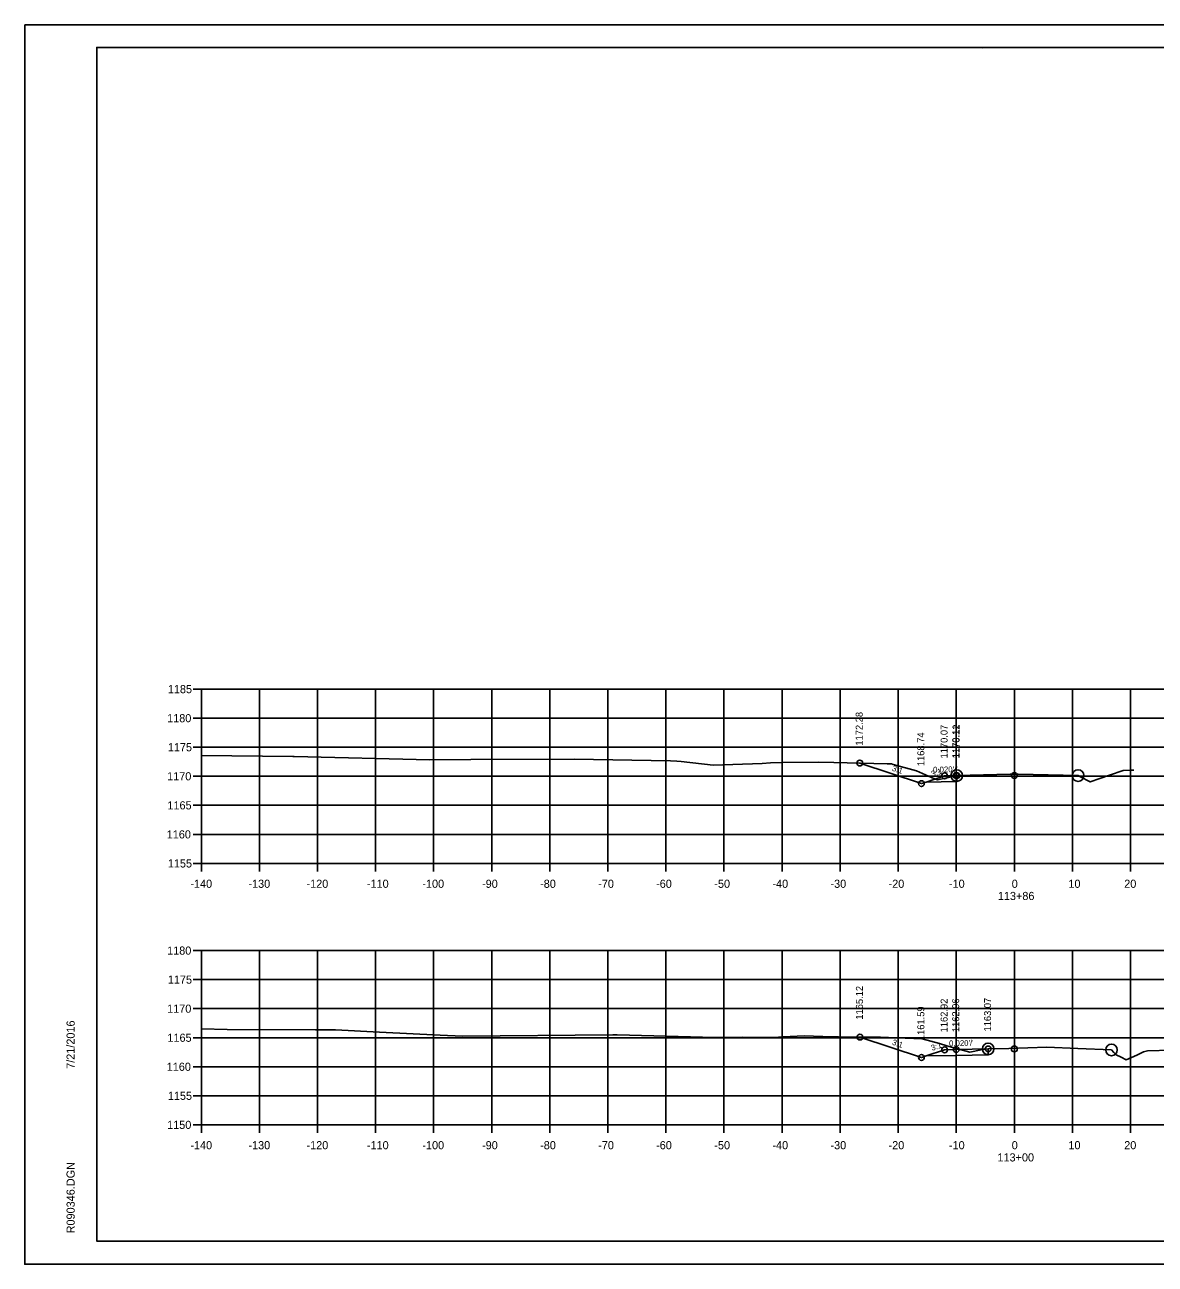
# Model space of a CAD drawing. Extents: x 1368971 to 1374497, y 378717 to 381839.
# Drawn here: x 1371092.2 to 1371286.9, y 381626.1 to 381839.4 of the extents above; entities that cross this region are included whole.
import ezdxf

# ---------------------------------------------------------------- set-up
doc = ezdxf.new("R2010")
doc.units = 0
for name, color, linetype in [('R_Alt Surface', 7, 'Continuous'), ('R_Axis', 7, 'Continuous'), ('R_Axis Annot', 7, 'Continuous'), ('R_Exist Surface', 7, 'Continuous'), ('R_Fin Surface', 7, 'Continuous'), ('R_Grid', 7, 'Continuous'), ('R_No Plot', 7, 'Continuous'), ('R_Xsect Elev', 7, 'Continuous'), ('R_Xsect Slope', 7, 'Continuous')]:
    doc.layers.add(name, color=color, linetype=linetype)

msp = doc.modelspace()

# ---------------------------------------------------------------- linework, layer by layer
at = {"layer": 'R_Alt Surface'}
for points in [[(1371252.72, 381710.2), (1371252.72, 381709.2), (1371252.64, 381709.2), (1371247.45, 381709.1)], [(1371258.13, 381663.16), (1371258.13, 381662.16), (1371252.64, 381662.05), (1371247.45, 381661.95)]]:
    msp.add_lwpolyline(points, dxfattribs=at)
at = {"layer": 'R_Axis'}
for p, q in [((1371121.24, 381725.09), (1371122.64, 381725.09)), ((1371122.64, 381695.09), (1371122.64, 381725.09)), ((1371121.24, 381720.09), (1371122.64, 381720.09)), ((1371121.24, 381715.09), (1371122.64, 381715.09)), ((1371121.24, 381710.09), (1371122.64, 381710.09)), ((1371121.24, 381705.09), (1371122.64, 381705.09)), ((1371121.24, 381700.09), (1371122.64, 381700.09)), ((1371121.24, 381695.09), (1371122.64, 381695.09)), ((1371122.64, 381695.09), (1371402.64, 381695.09)), ((1371122.64, 381693.69), (1371122.64, 381695.09)), ((1371132.64, 381693.69), (1371132.64, 381695.09)), ((1371142.64, 381693.69), (1371142.64, 381695.09)), ((1371152.64, 381693.69), (1371152.64, 381695.09)), ((1371162.64, 381693.69), (1371162.64, 381695.09)), ((1371172.64, 381693.69), (1371172.64, 381695.09)), ((1371182.64, 381693.69), (1371182.64, 381695.09)), ((1371192.64, 381693.69), (1371192.64, 381695.09)), ((1371202.64, 381693.69), (1371202.64, 381695.09)), ((1371212.64, 381693.69), (1371212.64, 381695.09)), ((1371222.64, 381693.69), (1371222.64, 381695.09)), ((1371232.64, 381693.69), (1371232.64, 381695.09)), ((1371242.64, 381693.69), (1371242.64, 381695.09)), ((1371252.64, 381693.69), (1371252.64, 381695.09)), ((1371262.64, 381693.69), (1371262.64, 381695.09)), ((1371272.64, 381693.69), (1371272.64, 381695.09)), ((1371282.64, 381693.69), (1371282.64, 381695.09)), ((1371121.24, 381680.09), (1371122.64, 381680.09)), ((1371122.64, 381650.09), (1371122.64, 381680.09)), ((1371121.24, 381675.09), (1371122.64, 381675.09)), ((1371121.24, 381670.09), (1371122.64, 381670.09)), ((1371121.24, 381665.09), (1371122.64, 381665.09)), ((1371121.24, 381660.09), (1371122.64, 381660.09)), ((1371121.24, 381655.09), (1371122.64, 381655.09)), ((1371121.24, 381650.09), (1371122.64, 381650.09)), ((1371122.64, 381650.09), (1371402.64, 381650.09)), ((1371122.64, 381648.69), (1371122.64, 381650.09)), ((1371132.64, 381648.69), (1371132.64, 381650.09)), ((1371142.64, 381648.69), (1371142.64, 381650.09)), ((1371152.64, 381648.69), (1371152.64, 381650.09)), ((1371162.64, 381648.69), (1371162.64, 381650.09)), ((1371172.64, 381648.69), (1371172.64, 381650.09)), ((1371182.64, 381648.69), (1371182.64, 381650.09)), ((1371192.64, 381648.69), (1371192.64, 381650.09)), ((1371202.64, 381648.69), (1371202.64, 381650.09)), ((1371212.64, 381648.69), (1371212.64, 381650.09)), ((1371222.64, 381648.69), (1371222.64, 381650.09)), ((1371232.64, 381648.69), (1371232.64, 381650.09)), ((1371242.64, 381648.69), (1371242.64, 381650.09)), ((1371252.64, 381648.69), (1371252.64, 381650.09)), ((1371262.64, 381648.69), (1371262.64, 381650.09)), ((1371272.64, 381648.69), (1371272.64, 381650.09)), ((1371282.64, 381648.69), (1371282.64, 381650.09))]:
    msp.add_line(p, q, dxfattribs=at)
at = {"layer": 'R_Exist Surface'}
for points in [[(1371122.64, 381713.69), (1371138.39, 381713.49), (1371138.5, 381713.49), (1371138.61, 381713.49), (1371162.01, 381712.94), (1371169.05, 381713), (1371186.87, 381713.02), (1371203.41, 381712.72), (1371204.53, 381712.69), (1371205.24, 381712.63), (1371210.8, 381712.02), (1371219.23, 381712.3), (1371220.64, 381712.39), (1371222.57, 381712.44), (1371228.99, 381712.53), (1371231.54, 381712.49), (1371240.76, 381712.24), (1371241.33, 381712.23), (1371241.49, 381712.22), (1371241.79, 381712.14), (1371245.79, 381711.05), (1371248.87, 381709.67), (1371249.4, 381709.5), (1371251.33, 381709.9), (1371252.72, 381710.2), (1371261.95, 381710.46), (1371262.58, 381710.48), (1371263.29, 381710.47), (1371273.62, 381710.21), (1371273.93, 381710.08), (1371275.71, 381709.12), (1371279.05, 381710.26), (1371281.37, 381711.07), (1371282.81, 381711.15), (1371283.19, 381711.17)], [(1371122.64, 381666.6), (1371127.1, 381666.5), (1371142.31, 381666.46), (1371145.75, 381666.43), (1371153.31, 381666.05), (1371163.76, 381665.52), (1371167.64, 381665.38), (1371193.49, 381665.61), (1371193.92, 381665.61), (1371194.27, 381665.61), (1371211.09, 381665.12), (1371215.8, 381665.18), (1371221.18, 381665.13), (1371222.82, 381665.25), (1371226.46, 381665.4), (1371231.27, 381665.27), (1371231.73, 381665.26), (1371232.38, 381665.25), (1371239.61, 381665.16), (1371242.4, 381665.08), (1371246.79, 381664.89), (1371249.73, 381664.07), (1371251.01, 381663.72), (1371252.2, 381663.37), (1371254.95, 381662.62), (1371256.92, 381662.99), (1371258.13, 381663.16), (1371261.68, 381663.26), (1371268.23, 381663.45), (1371273.57, 381663.25), (1371279.37, 381662.99), (1371279.75, 381662.54), (1371280.18, 381662.15), (1371281.01, 381661.75), (1371281.88, 381661.31), (1371283.74, 381662.1), (1371284.87, 381662.67), (1371285.58, 381662.81), (1371289.64, 381662.95)]]:
    msp.add_lwpolyline(points, dxfattribs=at)
at = {"layer": 'R_Fin Surface'}
for points in [[(1371236.02, 381712.37), (1371246.63, 381708.83), (1371246.64, 381708.83), (1371247.45, 381709.1), (1371247.45, 381709.1), (1371250.64, 381710.16), (1371250.64, 381710.16), (1371252.64, 381710.2), (1371252.64, 381710.2), (1371252.72, 381710.2)], [(1371236.06, 381665.2), (1371246.64, 381661.68), (1371247.45, 381661.95), (1371250.64, 381663.01), (1371252.64, 381663.05), (1371258.13, 381663.16)]]:
    msp.add_lwpolyline(points, dxfattribs=at)
at = {"layer": 'R_Grid'}
for p, q in [((1371122.64, 381725.09), (1371402.64, 381725.09)), ((1371122.64, 381695.09), (1371122.64, 381725.09)), ((1371132.64, 381695.09), (1371132.64, 381725.09)), ((1371142.64, 381695.09), (1371142.64, 381725.09)), ((1371152.64, 381695.09), (1371152.64, 381725.09)), ((1371162.64, 381695.09), (1371162.64, 381725.09)), ((1371172.64, 381695.09), (1371172.64, 381725.09)), ((1371182.64, 381695.09), (1371182.64, 381725.09)), ((1371192.64, 381695.09), (1371192.64, 381725.09)), ((1371202.64, 381695.09), (1371202.64, 381725.09)), ((1371212.64, 381695.09), (1371212.64, 381725.09)), ((1371222.64, 381695.09), (1371222.64, 381725.09)), ((1371232.64, 381695.09), (1371232.64, 381725.09)), ((1371242.64, 381695.09), (1371242.64, 381725.09)), ((1371252.64, 381695.09), (1371252.64, 381725.09)), ((1371262.64, 381695.09), (1371262.64, 381725.09)), ((1371272.64, 381695.09), (1371272.64, 381725.09)), ((1371282.64, 381695.09), (1371282.64, 381725.09)), ((1371122.64, 381720.09), (1371402.64, 381720.09)), ((1371122.64, 381715.09), (1371402.64, 381715.09)), ((1371122.64, 381710.09), (1371402.64, 381710.09)), ((1371122.64, 381705.09), (1371402.64, 381705.09)), ((1371122.64, 381700.09), (1371402.64, 381700.09)), ((1371122.64, 381695.09), (1371402.64, 381695.09)), ((1371122.64, 381680.09), (1371402.64, 381680.09)), ((1371122.64, 381650.09), (1371122.64, 381680.09)), ((1371132.64, 381650.09), (1371132.64, 381680.09)), ((1371142.64, 381650.09), (1371142.64, 381680.09)), ((1371152.64, 381650.09), (1371152.64, 381680.09)), ((1371162.64, 381650.09), (1371162.64, 381680.09)), ((1371172.64, 381650.09), (1371172.64, 381680.09)), ((1371182.64, 381650.09), (1371182.64, 381680.09)), ((1371192.64, 381650.09), (1371192.64, 381680.09)), ((1371202.64, 381650.09), (1371202.64, 381680.09)), ((1371212.64, 381650.09), (1371212.64, 381680.09)), ((1371222.64, 381650.09), (1371222.64, 381680.09)), ((1371232.64, 381650.09), (1371232.64, 381680.09)), ((1371242.64, 381650.09), (1371242.64, 381680.09)), ((1371252.64, 381650.09), (1371252.64, 381680.09)), ((1371262.64, 381650.09), (1371262.64, 381680.09)), ((1371272.64, 381650.09), (1371272.64, 381680.09)), ((1371282.64, 381650.09), (1371282.64, 381680.09)), ((1371122.64, 381675.09), (1371402.64, 381675.09)), ((1371122.64, 381670.09), (1371402.64, 381670.09)), ((1371122.64, 381665.09), (1371402.64, 381665.09)), ((1371122.64, 381660.09), (1371402.64, 381660.09)), ((1371122.64, 381655.09), (1371402.64, 381655.09)), ((1371122.64, 381650.09), (1371402.64, 381650.09))]:
    msp.add_line(p, q, dxfattribs=at)
at = {"layer": 'R_No Plot'}
for p, q in [((1371092.24, 381839.44), (1371425.58, 381839.44)), ((1371104.64, 381835.55), (1371420.82, 381835.55)), ((1371104.64, 381630.09), (1371104.64, 381835.55)), ((1371257.16, 381835.29), (1371257.16, 381835.29)), ((1371257.16, 381835.29), (1371257.16, 381835.29)), ((1371104.64, 381630.09), (1371104.64, 381630.09)), ((1371420.82, 381630.09), (1371104.64, 381630.09)), ((1371092.24, 381626.11), (1371425.58, 381626.11))]:
    msp.add_line(p, q, dxfattribs=at)
for points in [[(1371092.24, 381839.44), (1371425.58, 381839.44), (1371425.58, 381626.1), (1371092.24, 381626.1)], [(1371338.56, 381835.55), (1371338.56, 381825.67), (1371374.3, 381825.67), (1371374.3, 381822.75), (1371397.49, 381822.75), (1371397.49, 381799.53), (1371420.82, 381799.53), (1371420.82, 381630.09), (1371104.64, 381630.09), (1371104.64, 381835.55)]]:
    msp.add_lwpolyline(points, close=True, dxfattribs=at)
for centre, radius in [((1371236.02, 381712.37), 0.5), ((1371250.64, 381710.16), 0.5), ((1371252.72, 381710.2), 1), ((1371252.64, 381710.2), 0.5), ((1371252.72, 381710.2), 0.5), ((1371262.64, 381710.21), 0.5), ((1371273.62, 381710.21), 1), ((1371246.64, 381708.83), 0.5), ((1371236.06, 381665.2), 0.5), ((1371250.64, 381663.01), 0.5), ((1371252.64, 381663.05), 0.5), ((1371258.13, 381663.16), 1), ((1371258.13, 381663.16), 0.5), ((1371262.64, 381663.15), 0.5), ((1371279.37, 381662.99), 1), ((1371246.64, 381661.68), 0.5)]:
    msp.add_circle(centre, radius, dxfattribs=at)

# ---------------------------------------------------------------- texts
at = {"layer": 'R_Axis'}
for p in [(1371122.64, 381695.09), (1371122.64, 381650.09)]:
    msp.add_text('-', height=0.0001, dxfattribs=at).set_placement(p)
at = {"layer": 'R_Axis Annot'}
for s, p in [('1185', (1371116.87, 381724.39)), ('1180', (1371116.75, 381719.39)), ('1175', (1371116.87, 381714.39)), ('1170', (1371116.75, 381709.39)), ('1165', (1371116.8, 381704.39)), ('1160', (1371116.68, 381699.39)), ('1155', (1371116.87, 381694.39)), ('-140', (1371120.75, 381690.89)), ('-130', (1371130.75, 381690.89)), ('-120', (1371140.75, 381690.89)), ('-110', (1371151.15, 381690.89)), ('-100', (1371160.7, 381690.89)), ('-90', (1371170.98, 381690.89)), ('-80', (1371180.98, 381690.89)), ('-70', (1371190.98, 381690.89)), ('-60', (1371200.95, 381690.89)), ('-50', (1371210.98, 381690.89)), ('-40', (1371220.98, 381690.89)), ('-30', (1371230.98, 381690.89)), ('-20', (1371240.98, 381690.89)), ('-10', (1371251.38, 381690.89)), ('0', (1371262.19, 381690.89)), ('10', (1371271.95, 381690.89)), ('20', (1371281.56, 381690.89)), ('113+86', (1371259.8, 381688.79)), ('1180', (1371116.75, 381679.39)), ('1175', (1371116.87, 381674.39)), ('1170', (1371116.75, 381669.39)), ('1165', (1371116.8, 381664.39)), ('1160', (1371116.68, 381659.39)), ('1155', (1371116.87, 381654.39)), ('1150', (1371116.75, 381649.39)), ('-140', (1371120.75, 381645.89)), ('-130', (1371130.75, 381645.89)), ('-120', (1371140.75, 381645.89)), ('-110', (1371151.15, 381645.89)), ('-100', (1371160.7, 381645.89)), ('-90', (1371170.98, 381645.89)), ('-80', (1371180.98, 381645.89)), ('-70', (1371190.98, 381645.89)), ('-60', (1371200.95, 381645.89)), ('-50', (1371210.98, 381645.89)), ('-40', (1371220.98, 381645.89)), ('-30', (1371230.98, 381645.89)), ('-20', (1371240.98, 381645.89)), ('-10', (1371251.38, 381645.89)), ('0', (1371262.19, 381645.89)), ('10', (1371271.95, 381645.89)), ('20', (1371281.56, 381645.89)), ('113+00', (1371259.73, 381643.79))]:
    msp.add_text(s, height=1.4, dxfattribs=at).set_placement(p)
at = {"layer": 'R_No Plot'}
for s, p in [('7/21/2016', (1371100.83, 381659.73)), ('R090346.DGN', (1371100.83, 381631.41))]:
    msp.add_text(s, height=1.4, rotation=90, dxfattribs=at).set_placement(p)
at = {"layer": 'R_Xsect Elev'}
for s, p in [('1172.28', (1371236.52, 381715.37)), ('1170.07', (1371251.14, 381713.16)), ('1170.11', (1371253.14, 381713.2)), ('1170.12', (1371253.22, 381713.2)), ('1168.74', (1371247.14, 381711.83)), ('1165.12', (1371236.56, 381668.2)), ('1162.92', (1371251.14, 381666.01)), ('1162.96', (1371253.14, 381666.05)), ('1163.07', (1371258.63, 381666.16)), ('1163.07', (1371258.63, 381666.16)), ('1161.59', (1371247.14, 381664.68))]:
    msp.add_text(s, height=1.2, rotation=90, dxfattribs=at).set_placement(p)
at = {"layer": 'R_Xsect Slope'}
for s, rotation, p in [('3:1', 341.5651, (1371241.49, 381711.07)), ('3:1', 18.4332, (1371248.49, 381709.97)), ("0.020'/'", 1.1458, (1371248.66, 381710.72)), ('3:1', 341.5651, (1371241.51, 381663.91)), ('3:1', 18.4332, (1371248.49, 381662.82)), ("0.020'/'", 1.1458, (1371251.41, 381663.62))]:
    msp.add_text(s, height=1, rotation=rotation, dxfattribs=at).set_placement(p)

doc.saveas('drawing.dxf')
